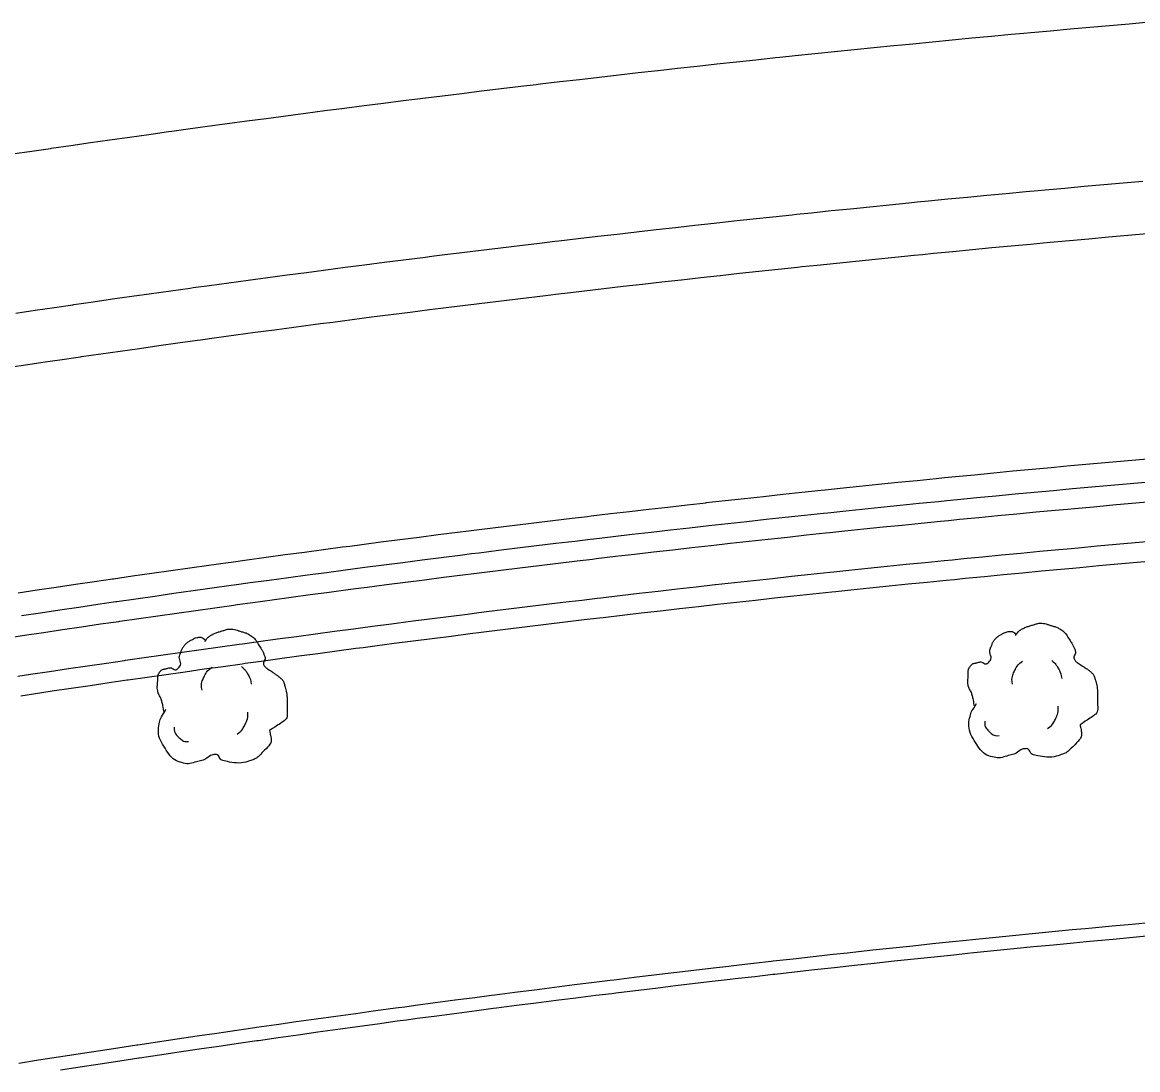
# Model space of a CAD drawing. Extents: x 2145380 to 2157287, y 139568 to 149130.
# Drawn here: x 2152280.4 to 2152337, y 142783.4 to 142836.5 of the extents above; entities that cross this region are included whole.
import ezdxf

# ---------------------------------------------------------------- set-up
doc = ezdxf.new("R2010")
doc.units = 0
doc.layers.add('PR_PREVIOUSLY CONSTRUCTED', color=7, linetype='Continuous')
doc.layers.add('TOPO_Tree', color=7, linetype='Continuous')

# ---------------------------------------------------------------- blocks, each defined once
blk = doc.blocks.new('TREE')
at = {"layer": 'TOPO_Tree'}
for points in [[(-3.49, 17.6), (-3.07, 18.27), (-2.58, 18.8), (-1.9, 19.19), (-1.05, 19.68), (-0.19, 19.96), (0.74, 20.24), (1.62, 20.51), (2.51, 20.82), (3.39, 20.77), (4.1, 20.73), (4.8, 20.47), (5.51, 20.24), (6.43, 19.95), (7.32, 19.73), (8.15, 19.19), (9.36, 18.4), (10.02, 17.21), (10.8, 16.01), (11.24, 15.33), (11.58, 14.62), (11.86, 13.89), (12.17, 13.08), (11.37, 12.02), (11.86, 11.25), (12, 11.03), (12.18, 10.86), (12.39, 10.72), (12.91, 10.35), (13.45, 10.02), (13.97, 9.66), (14.7, 9.16), (15.41, 8.68), (16.09, 8.07), (16.7, 7.53), (16.93, 6.73), (17.15, 5.95), (17.59, 4.38), (17.71, 2.77), (17.68, 1.19), (17.65, -0.25), (17.83, -2.22), (16.62, -3.04), (15.47, -3.83), (14.31, -4.58), (13.16, -5.35)], [(-14.07, -0.4), (-14.17, 0.5), (-14.37, 1.38), (-14.6, 2.25), (-14.84, 3.17), (-15.47, 3.96), (-15.66, 4.9), (-15.8, 5.59), (-15.71, 6.31), (-15.66, 7.01), (-15.6, 7.91), (-15.72, 8.8), (-15.13, 9.66), (-14.62, 10.42), (-13.76, 10.49), (-13.02, 10.72), (-12.18, 10.98), (-11.06, 10), (-10.37, 10.72), (-9.4, 11.74), (-10.29, 13.28), (-9.84, 14.42), (-9.56, 15.15), (-9.32, 15.89), (-8.78, 16.54), (-8.18, 17.26), (-7.5, 17.68), (-6.67, 18.13), (-6.14, 18.41), (-5.61, 18.61), (-5.08, 18.66), (-4.55, 18.71), (-4.02, 18.54), (-3.49, 18.13)], [(-4.21, 5.09), (-4.46, 6.09), (-4.3, 7.21), (-3.84, 8.21), (-3.33, 9.34), (-2.71, 10.27), (-1.64, 10.97)], [(5.89, 11.15), (6.5, 10.68), (6.96, 10.17), (7.36, 9.5), (7.93, 8.56), (8.31, 7.6), (8.46, 6.56)], [(13.16, -5.34), (13.25, -5.81), (13.36, -6.28), (13.45, -6.75), (13.76, -8.52), (12.24, -10.03), (10.8, -11.51), (9.98, -12.34), (9.13, -12.77), (8.15, -13.1), (5.97, -13.83), (3.32, -13.56), (1.27, -13.1), (0.49, -12.92), (-0.06, -11.44), (-0.84, -11.51), (-2.04, -11.61), (-3.28, -12.78), (-4.55, -13.1), (-6.06, -13.47), (-7.77, -14.03), (-9.31, -13.62), (-11.36, -13.09), (-12.84, -11.41), (-14.07, -9.39), (-15.32, -7.35), (-15.61, -5.13), (-15.13, -3.04), (-14.87, -1.89), (-13.91, -0.75), (-13.54, 0.13)], [(4.79, -6.29), (5.71, -5.66), (6.3, -4.92), (6.81, -3.91), (7.36, -2.81), (7.63, -1.7), (7.54, -0.6)], [(-11.38, -4.46), (-11.47, -5.41), (-11.03, -6.32), (-10.09, -7.22), (-9.3, -7.97), (-8.49, -8.26), (-7.7, -8.14)]]:
    blk.add_open_spline(points, degree=3, dxfattribs=at)

msp = doc.modelspace()

# ---------------------------------------------------------------- linework, layer by layer
at = {"layer": 'PR_PREVIOUSLY CONSTRUCTED'}
for points in [[(2152279.912, 142829.828), (2152280.901, 142829.973), (2152281.843, 142830.109), (2152281.891, 142830.116), (2152282.881, 142830.259), (2152283.871, 142830.401), (2152284.861, 142830.541), (2152285.851, 142830.681), (2152286.841, 142830.819), (2152287.832, 142830.957), (2152287.993, 142830.979), (2152288.822, 142831.093), (2152289.813, 142831.229), (2152290.804, 142831.363), (2152291.795, 142831.497), (2152292.786, 142831.629), (2152293.778, 142831.76), (2152294.148, 142831.809), (2152294.769, 142831.89), (2152295.761, 142832.02), (2152296.753, 142832.148), (2152297.744, 142832.275), (2152298.736, 142832.401), (2152299.729, 142832.526), (2152300.309, 142832.599), (2152300.721, 142832.65), (2152301.713, 142832.773), (2152302.706, 142832.895), (2152303.698, 142833.016), (2152304.691, 142833.136), (2152305.684, 142833.254), (2152306.475, 142833.348), (2152306.677, 142833.372), (2152307.67, 142833.489), (2152308.664, 142833.605), (2152309.657, 142833.719), (2152310.651, 142833.833), (2152311.644, 142833.945), (2152312.638, 142834.057), (2152312.645, 142834.058), (2152313.632, 142834.167), (2152314.626, 142834.277), (2152315.62, 142834.385), (2152316.614, 142834.493), (2152317.609, 142834.599), (2152318.603, 142834.704), (2152318.82, 142834.727), (2152319.598, 142834.808), (2152320.592, 142834.912), (2152321.587, 142835.014), (2152322.582, 142835.115), (2152323.577, 142835.215), (2152324.572, 142835.314), (2152324.999, 142835.356), (2152325.567, 142835.412), (2152326.562, 142835.509), (2152327.558, 142835.605), (2152328.553, 142835.7), (2152329.549, 142835.793), (2152330.545, 142835.886), (2152331.182, 142835.945), (2152331.54, 142835.978), (2152332.536, 142836.069), (2152333.532, 142836.158), (2152334.528, 142836.247), (2152335.524, 142836.334), (2152336.521, 142836.421), (2152337.369, 142836.494)], [(2152280.093, 142821.768), (2152281.074, 142821.913), (2152282.055, 142822.056), (2152282.989, 142822.192), (2152283.036, 142822.199), (2152284.018, 142822.34), (2152285, 142822.481), (2152285.981, 142822.62), (2152286.963, 142822.759), (2152287.945, 142822.896), (2152288.927, 142823.032), (2152289.087, 142823.054), (2152289.91, 142823.168), (2152290.892, 142823.302), (2152291.875, 142823.435), (2152292.858, 142823.567), (2152293.841, 142823.699), (2152294.824, 142823.829), (2152295.191, 142823.877), (2152295.807, 142823.958), (2152296.79, 142824.086), (2152297.774, 142824.213), (2152298.757, 142824.339), (2152299.741, 142824.464), (2152300.725, 142824.588), (2152301.3, 142824.66), (2152301.709, 142824.711), (2152302.693, 142824.833), (2152303.677, 142824.954), (2152304.661, 142825.074), (2152305.646, 142825.193), (2152306.63, 142825.311), (2152307.414, 142825.404), (2152307.615, 142825.427), (2152308.6, 142825.543), (2152309.585, 142825.658), (2152310.57, 142825.771), (2152311.555, 142825.884), (2152312.541, 142825.996), (2152313.526, 142826.106), (2152313.533, 142826.107), (2152314.512, 142826.216), (2152315.497, 142826.324), (2152316.483, 142826.432), (2152317.469, 142826.538), (2152318.455, 142826.644), (2152319.441, 142826.748), (2152319.656, 142826.771), (2152320.427, 142826.851), (2152321.414, 142826.954), (2152322.4, 142827.055), (2152323.387, 142827.155), (2152324.373, 142827.255), (2152325.36, 142827.353), (2152325.784, 142827.395), (2152326.347, 142827.45), (2152327.334, 142827.546), (2152328.321, 142827.641), (2152329.308, 142827.735), (2152330.295, 142827.828), (2152331.283, 142827.92), (2152331.915, 142827.979), (2152332.27, 142828.011), (2152333.258, 142828.101), (2152334.245, 142828.19), (2152335.233, 142828.278), (2152336.221, 142828.365), (2152337.209, 142828.45)], [(2152279.505, 142818.985), (2152280.483, 142819.13), (2152281.461, 142819.274), (2152282.44, 142819.418), (2152283.371, 142819.553), (2152283.418, 142819.56), (2152284.397, 142819.701), (2152285.376, 142819.841), (2152286.355, 142819.98), (2152287.334, 142820.118), (2152288.313, 142820.255), (2152289.293, 142820.391), (2152289.452, 142820.413), (2152290.272, 142820.526), (2152291.252, 142820.66), (2152292.232, 142820.793), (2152293.212, 142820.924), (2152294.192, 142821.055), (2152295.172, 142821.185), (2152295.539, 142821.233), (2152296.153, 142821.314), (2152297.133, 142821.442), (2152298.114, 142821.568), (2152299.095, 142821.694), (2152300.076, 142821.819), (2152301.057, 142821.942), (2152301.631, 142822.014), (2152302.038, 142822.065), (2152303.019, 142822.186), (2152304.001, 142822.307), (2152304.982, 142822.427), (2152305.964, 142822.545), (2152306.946, 142822.663), (2152307.727, 142822.755), (2152307.928, 142822.779), (2152308.91, 142822.894), (2152309.892, 142823.009), (2152310.874, 142823.122), (2152311.857, 142823.235), (2152312.839, 142823.346), (2152313.822, 142823.456), (2152313.829, 142823.457), (2152314.805, 142823.565), (2152315.788, 142823.674), (2152316.771, 142823.781), (2152317.754, 142823.887), (2152318.737, 142823.992), (2152319.72, 142824.096), (2152319.935, 142824.119), (2152320.704, 142824.199), (2152321.687, 142824.301), (2152322.671, 142824.402), (2152323.655, 142824.502), (2152324.639, 142824.601), (2152325.623, 142824.699), (2152326.045, 142824.741), (2152326.607, 142824.796), (2152327.591, 142824.892), (2152328.575, 142824.987), (2152329.56, 142825.08), (2152330.544, 142825.173), (2152331.529, 142825.265), (2152332.159, 142825.323), (2152332.513, 142825.356), (2152333.498, 142825.445), (2152334.483, 142825.534), (2152335.468, 142825.622), (2152336.453, 142825.708), (2152337.438, 142825.794)], [(2152280.213, 142807.601), (2152281.179, 142807.746), (2152282.146, 142807.889), (2152283.112, 142808.032), (2152284.079, 142808.173), (2152284.999, 142808.307), (2152285.046, 142808.313), (2152286.012, 142808.453), (2152286.98, 142808.591), (2152287.947, 142808.729), (2152288.914, 142808.865), (2152289.882, 142809), (2152290.849, 142809.135), (2152291.007, 142809.156), (2152291.817, 142809.268), (2152292.785, 142809.4), (2152293.753, 142809.531), (2152294.721, 142809.662), (2152295.69, 142809.791), (2152296.658, 142809.919), (2152297.02, 142809.967), (2152297.627, 142810.046), (2152298.595, 142810.173), (2152299.564, 142810.298), (2152300.533, 142810.422), (2152301.502, 142810.545), (2152302.472, 142810.667), (2152303.039, 142810.738), (2152303.441, 142810.789), (2152304.411, 142810.909), (2152305.38, 142811.028), (2152306.35, 142811.146), (2152307.32, 142811.263), (2152308.29, 142811.379), (2152309.062, 142811.471), (2152309.26, 142811.494), (2152310.23, 142811.608), (2152311.201, 142811.721), (2152312.171, 142811.833), (2152313.142, 142811.944), (2152314.113, 142812.054), (2152315.083, 142812.163), (2152315.09, 142812.164), (2152316.054, 142812.271), (2152317.025, 142812.378), (2152317.997, 142812.484), (2152318.968, 142812.589), (2152319.939, 142812.692), (2152320.911, 142812.795), (2152321.123, 142812.818), (2152321.882, 142812.897), (2152322.854, 142812.998), (2152323.826, 142813.098), (2152324.798, 142813.196), (2152325.77, 142813.294), (2152326.742, 142813.391), (2152327.159, 142813.432), (2152327.714, 142813.487), (2152328.686, 142813.581), (2152329.659, 142813.675), (2152330.631, 142813.768), (2152331.604, 142813.859), (2152332.577, 142813.95), (2152333.2, 142814.008), (2152333.55, 142814.04), (2152334.523, 142814.128), (2152335.496, 142814.216), (2152336.469, 142814.302), (2152337.442, 142814.388)], [(2152280.386, 142806.448), (2152281.351, 142806.592), (2152282.316, 142806.735), (2152283.282, 142806.877), (2152284.247, 142807.019), (2152285.166, 142807.152), (2152285.213, 142807.159), (2152286.178, 142807.298), (2152287.144, 142807.436), (2152288.11, 142807.573), (2152289.076, 142807.71), (2152290.043, 142807.845), (2152291.009, 142807.979), (2152291.166, 142808.001), (2152291.976, 142808.112), (2152292.942, 142808.244), (2152293.909, 142808.375), (2152294.876, 142808.505), (2152295.843, 142808.634), (2152296.811, 142808.763), (2152297.172, 142808.81), (2152297.778, 142808.89), (2152298.746, 142809.016), (2152299.713, 142809.141), (2152300.681, 142809.265), (2152301.649, 142809.388), (2152302.617, 142809.51), (2152303.183, 142809.581), (2152303.585, 142809.631), (2152304.553, 142809.751), (2152305.522, 142809.87), (2152306.49, 142809.988), (2152307.459, 142810.105), (2152308.428, 142810.22), (2152309.199, 142810.312), (2152309.397, 142810.335), (2152310.366, 142810.449), (2152311.335, 142810.562), (2152312.304, 142810.674), (2152313.274, 142810.785), (2152314.243, 142810.895), (2152315.213, 142811.003), (2152315.22, 142811.004), (2152316.183, 142811.111), (2152317.152, 142811.218), (2152318.122, 142811.324), (2152319.092, 142811.429), (2152320.063, 142811.532), (2152321.033, 142811.635), (2152321.245, 142811.657), (2152322.003, 142811.737), (2152322.974, 142811.837), (2152323.944, 142811.937), (2152324.915, 142812.036), (2152325.886, 142812.133), (2152326.857, 142812.23), (2152327.274, 142812.271), (2152327.828, 142812.326), (2152328.799, 142812.42), (2152329.77, 142812.514), (2152330.742, 142812.606), (2152331.713, 142812.698), (2152332.684, 142812.788), (2152333.307, 142812.846), (2152333.656, 142812.878), (2152334.628, 142812.966), (2152335.599, 142813.054), (2152336.571, 142813.14), (2152337.543, 142813.226)], [(2152279.895, 142805.352), (2152280.536, 142805.449), (2152281.5, 142805.593), (2152282.464, 142805.736), (2152283.428, 142805.878), (2152284.393, 142806.019), (2152285.31, 142806.152), (2152285.357, 142806.159), (2152286.322, 142806.298), (2152287.287, 142806.436), (2152288.252, 142806.573), (2152289.217, 142806.709), (2152290.182, 142806.844), (2152291.147, 142806.978), (2152291.304, 142807), (2152292.113, 142807.111), (2152293.079, 142807.243), (2152294.044, 142807.374), (2152295.01, 142807.504), (2152295.976, 142807.633), (2152296.943, 142807.761), (2152297.304, 142807.809), (2152297.909, 142807.888), (2152298.876, 142808.014), (2152299.842, 142808.139), (2152300.809, 142808.263), (2152301.776, 142808.386), (2152302.743, 142808.508), (2152303.308, 142808.578), (2152303.71, 142808.628), (2152304.677, 142808.748), (2152305.645, 142808.867), (2152306.612, 142808.985), (2152307.58, 142809.102), (2152308.547, 142809.218), (2152309.318, 142809.309), (2152309.515, 142809.332), (2152310.483, 142809.446), (2152311.451, 142809.559), (2152312.42, 142809.671), (2152313.388, 142809.781), (2152314.356, 142809.891), (2152315.325, 142810), (2152315.332, 142810), (2152316.294, 142810.107), (2152317.262, 142810.214), (2152318.231, 142810.32), (2152319.2, 142810.424), (2152320.169, 142810.528), (2152321.139, 142810.631), (2152321.35, 142810.653), (2152322.108, 142810.732), (2152323.078, 142810.833), (2152324.047, 142810.932), (2152325.017, 142811.031), (2152325.986, 142811.128), (2152326.956, 142811.225), (2152327.373, 142811.266), (2152327.926, 142811.32), (2152328.896, 142811.415), (2152329.867, 142811.508), (2152330.837, 142811.601), (2152331.807, 142811.692), (2152332.778, 142811.783), (2152333.399, 142811.84), (2152333.748, 142811.872), (2152334.719, 142811.96), (2152335.689, 142812.048), (2152336.66, 142812.134), (2152337.631, 142812.219)], [(2152280.193, 142803.375), (2152280.833, 142803.471), (2152281.795, 142803.615), (2152282.757, 142803.757), (2152283.719, 142803.899), (2152284.681, 142804.04), (2152285.597, 142804.173), (2152285.644, 142804.18), (2152286.606, 142804.319), (2152287.569, 142804.456), (2152288.532, 142804.593), (2152289.495, 142804.729), (2152290.458, 142804.864), (2152291.421, 142804.997), (2152291.578, 142805.019), (2152292.385, 142805.13), (2152293.348, 142805.262), (2152294.312, 142805.392), (2152295.276, 142805.522), (2152296.24, 142805.651), (2152297.204, 142805.778), (2152297.565, 142805.826), (2152298.168, 142805.905), (2152299.133, 142806.031), (2152300.097, 142806.155), (2152301.062, 142806.279), (2152302.027, 142806.402), (2152302.992, 142806.523), (2152303.556, 142806.594), (2152303.957, 142806.644), (2152304.922, 142806.763), (2152305.887, 142806.882), (2152306.853, 142807), (2152307.818, 142807.116), (2152308.784, 142807.232), (2152309.553, 142807.323), (2152309.75, 142807.346), (2152310.716, 142807.46), (2152311.682, 142807.572), (2152312.648, 142807.684), (2152313.614, 142807.794), (2152314.58, 142807.904), (2152315.547, 142808.012), (2152315.554, 142808.013), (2152316.514, 142808.12), (2152317.48, 142808.226), (2152318.447, 142808.331), (2152319.414, 142808.436), (2152320.381, 142808.539), (2152321.348, 142808.642), (2152321.559, 142808.664), (2152322.315, 142808.743), (2152323.283, 142808.843), (2152324.25, 142808.943), (2152325.218, 142809.041), (2152326.186, 142809.138), (2152327.153, 142809.235), (2152327.569, 142809.276), (2152328.121, 142809.33), (2152329.089, 142809.424), (2152330.057, 142809.517), (2152331.025, 142809.61), (2152331.994, 142809.701), (2152332.962, 142809.791), (2152333.582, 142809.848), (2152333.931, 142809.88), (2152334.899, 142809.969), (2152335.868, 142810.056), (2152336.836, 142810.142), (2152337.805, 142810.227)], [(2152280.342, 142802.386), (2152280.981, 142802.482), (2152281.942, 142802.626), (2152282.903, 142802.768), (2152283.864, 142802.91), (2152284.825, 142803.051), (2152285.74, 142803.183), (2152285.787, 142803.19), (2152286.748, 142803.329), (2152287.71, 142803.466), (2152288.672, 142803.603), (2152289.634, 142803.739), (2152290.596, 142803.873), (2152291.558, 142804.007), (2152291.715, 142804.028), (2152292.521, 142804.139), (2152293.483, 142804.271), (2152294.446, 142804.401), (2152295.409, 142804.531), (2152296.372, 142804.659), (2152297.335, 142804.787), (2152297.695, 142804.834), (2152298.298, 142804.914), (2152299.262, 142805.039), (2152300.225, 142805.164), (2152301.189, 142805.287), (2152302.152, 142805.41), (2152303.116, 142805.531), (2152303.68, 142805.602), (2152304.08, 142805.651), (2152305.044, 142805.771), (2152306.009, 142805.889), (2152306.973, 142806.007), (2152307.938, 142806.123), (2152308.902, 142806.239), (2152309.67, 142806.33), (2152309.867, 142806.353), (2152310.832, 142806.466), (2152311.797, 142806.579), (2152312.762, 142806.69), (2152313.727, 142806.801), (2152314.693, 142806.91), (2152315.658, 142807.018), (2152315.665, 142807.019), (2152316.624, 142807.126), (2152317.589, 142807.232), (2152318.555, 142807.337), (2152319.521, 142807.442), (2152320.487, 142807.545), (2152321.453, 142807.647), (2152321.664, 142807.669), (2152322.419, 142807.748), (2152323.386, 142807.849), (2152324.352, 142807.948), (2152325.318, 142808.046), (2152326.285, 142808.143), (2152327.252, 142808.239), (2152327.667, 142808.28), (2152328.219, 142808.335), (2152329.186, 142808.429), (2152330.153, 142808.522), (2152331.12, 142808.614), (2152332.087, 142808.705), (2152333.054, 142808.795), (2152333.674, 142808.853), (2152334.022, 142808.885), (2152334.989, 142808.973), (2152335.957, 142809.06), (2152336.925, 142809.146), (2152337.892, 142809.231)], [(2152280.247, 142783.781), (2152281.25, 142783.938), (2152282.254, 142784.094), (2152283.258, 142784.249), (2152284.261, 142784.403), (2152285.265, 142784.555), (2152286.224, 142784.7), (2152286.269, 142784.707), (2152287.274, 142784.857), (2152288.278, 142785.006), (2152289.283, 142785.154), (2152290.288, 142785.301), (2152291.293, 142785.447), (2152292.213, 142785.579), (2152292.298, 142785.591), (2152293.303, 142785.735), (2152294.309, 142785.877), (2152295.314, 142786.018), (2152296.32, 142786.158), (2152297.326, 142786.297), (2152298.208, 142786.418), (2152298.332, 142786.435), (2152299.339, 142786.571), (2152299.812, 142786.635), (2152300.345, 142786.707), (2152301.352, 142786.841), (2152302.358, 142786.974), (2152303.365, 142787.107), (2152304.209, 142787.216), (2152304.372, 142787.237), (2152305.38, 142787.367), (2152306.387, 142787.496), (2152307.394, 142787.623), (2152308.402, 142787.75), (2152309.41, 142787.875), (2152310.215, 142787.974), (2152310.418, 142787.999), (2152311.426, 142788.122), (2152312.434, 142788.244), (2152313.442, 142788.364), (2152314.451, 142788.484), (2152315.459, 142788.602), (2152316.226, 142788.691), (2152316.468, 142788.719), (2152317.477, 142788.835), (2152318.385, 142788.939), (2152318.486, 142788.95), (2152319.495, 142789.064), (2152320.504, 142789.176), (2152321.514, 142789.288), (2152322.241, 142789.368), (2152322.523, 142789.398), (2152323.533, 142789.507), (2152324.543, 142789.615), (2152325.552, 142789.722), (2152326.562, 142789.828), (2152327.573, 142789.933), (2152328.262, 142790.003), (2152328.583, 142790.036), (2152329.593, 142790.138), (2152330.604, 142790.239), (2152331.614, 142790.339), (2152332.625, 142790.438), (2152333.636, 142790.536), (2152334.286, 142790.598), (2152334.647, 142790.633), (2152335.658, 142790.728), (2152336.669, 142790.822), (2152337.68, 142790.915)], [(2152282.356, 142783.434), (2152283.359, 142783.589), (2152284.362, 142783.742), (2152285.365, 142783.895), (2152286.323, 142784.039), (2152286.369, 142784.046), (2152287.372, 142784.196), (2152288.376, 142784.346), (2152289.38, 142784.493), (2152290.384, 142784.64), (2152291.388, 142784.786), (2152292.308, 142784.918), (2152292.393, 142784.93), (2152293.397, 142785.074), (2152294.402, 142785.216), (2152295.407, 142785.357), (2152296.412, 142785.497), (2152297.417, 142785.636), (2152298.298, 142785.756), (2152298.423, 142785.773), (2152299.428, 142785.91), (2152299.901, 142785.974), (2152300.434, 142786.045), (2152301.44, 142786.179), (2152302.446, 142786.313), (2152303.452, 142786.444), (2152304.295, 142786.554), (2152304.458, 142786.575), (2152305.465, 142786.705), (2152306.471, 142786.833), (2152307.478, 142786.961), (2152308.485, 142787.087), (2152309.492, 142787.212), (2152310.296, 142787.311), (2152310.499, 142787.336), (2152311.506, 142787.459), (2152312.514, 142787.581), (2152313.521, 142787.701), (2152314.529, 142787.821), (2152315.537, 142787.939), (2152316.303, 142788.028), (2152316.545, 142788.056), (2152317.553, 142788.172), (2152318.46, 142788.275), (2152318.561, 142788.287), (2152319.569, 142788.4), (2152320.578, 142788.513), (2152321.587, 142788.624), (2152322.314, 142788.704), (2152322.595, 142788.734), (2152323.604, 142788.844), (2152324.613, 142788.951), (2152325.622, 142789.058), (2152326.632, 142789.164), (2152327.641, 142789.268), (2152328.329, 142789.339), (2152328.65, 142789.372), (2152329.66, 142789.474), (2152330.67, 142789.575), (2152331.68, 142789.675), (2152332.69, 142789.774), (2152333.7, 142789.871), (2152334.349, 142789.934), (2152334.71, 142789.968), (2152335.72, 142790.063), (2152336.73, 142790.157), (2152337.741, 142790.25)]]:
    msp.add_lwpolyline(points, dxfattribs=at)

# ---------------------------------------------------------------- block references
at = {"layer": 'TOPO_Tree', "xscale": 0.19685000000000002, "yscale": 0.19685000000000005}
for p in [(2152331.443, 142801.968), (2152290.364, 142801.672)]:
    msp.add_blockref('TREE', p, dxfattribs=at)

doc.saveas('drawing.dxf')
